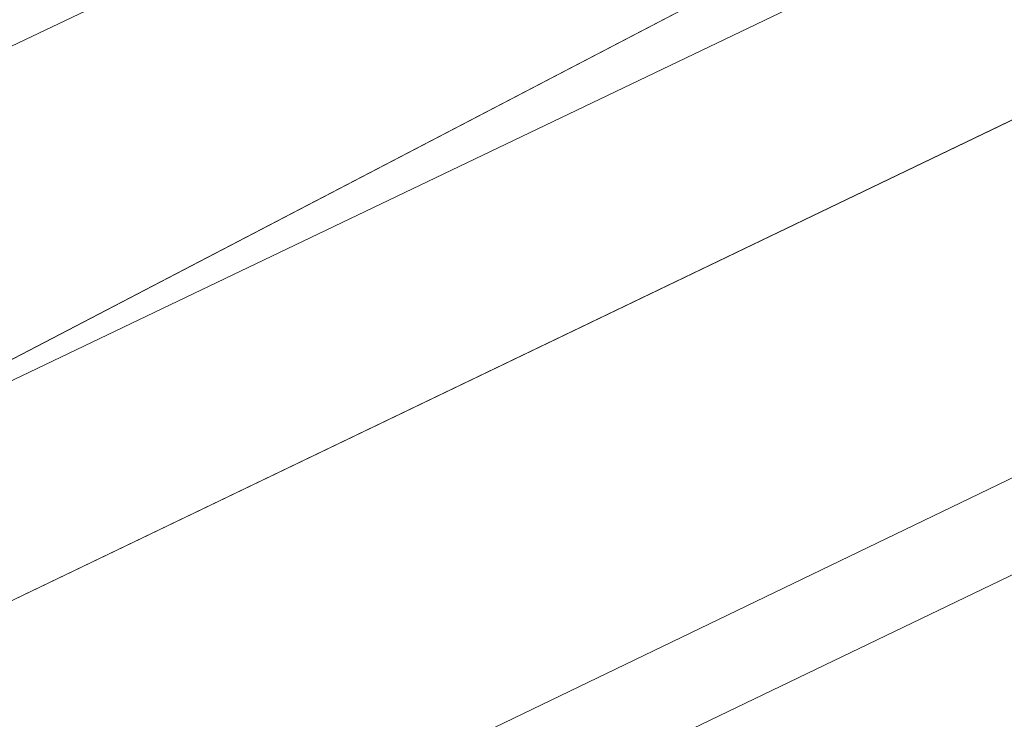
# Model space of a CAD drawing. Header units: metres. Extents: x 163628 to 167676, y 402708 to 405373.
# Tile 433 of 656: x 166378.27 to 166385.55, y 404353.39 to 404358.56. Entities that reach past the tile are written whole.
import ezdxf

# ---------------------------------------------------------------- set-up
doc = ezdxf.new("R2010")
doc.units = ezdxf.units.M
for name, color, linetype, lineweight in [('X-CA190022.004-UO-BGT_Ondergrond$0$GE_479_BTDGroenvoorziening_grasenkruida_GEM', 253, 'Continuous', 9), ('X-CA190022.004-UO-BGT_Ondergrond$0$GE_504_WTDWaterloop_sloot_Vlak_GEM', 253, 'Continuous', 9), ('X-CA190022.004-UO-BGT_Ondergrond$0$GE_541_OWTOever_slootkant_Vlak_GEM', 253, 'Continuous', 9), ('X-CA190022.004-UO-KAD_Percelen$0$B-WE-KG-GRENS_PERCEEL-GV', 150, 'Continuous', 9)]:
    doc.layers.add(name, color=color, linetype=linetype, lineweight=lineweight)

msp = doc.modelspace()

# ---------------------------------------------------------------- linework, layer by layer
at = {"layer": 'X-CA190022.004-UO-BGT_Ondergrond$0$GE_479_BTDGroenvoorziening_grasenkruida_GEM', "flags": 128}
msp.add_lwpolyline([(166336.177, 404338.347), (166362.282, 404350.81), (166382.869, 404360.584), (166402.268, 404370.292), (166431.523, 404384.588), (166454.942, 404395.665), (166474.552, 404405.1), (166493.316, 404414.196), (166508.664, 404421.261), (166516.137, 404424.067), (166517.818, 404424.526), (166518.436, 404424.629), (166518.914, 404424.318), (166519.302, 404423.699), (166519.584, 404423.052), (166519.805, 404422.274), (166519.854, 404421.567), (166519.784, 404420.961), (166519.601, 404420.495), (166518.805, 404419.445), (166245.53, 404287.59)], dxfattribs=at)
at = {"layer": 'X-CA190022.004-UO-BGT_Ondergrond$0$GE_504_WTDWaterloop_sloot_Vlak_GEM', "flags": 128}
for points in [[(166340.589, 404338.594), (166358.712, 404347.295), (166376.281, 404355.048), (166397.135, 404365.924), (166407.05, 404371.045), (166428.029, 404380.867)], [(166417.612, 404373.31), (166397.017, 404363.305), (166369.729, 404350.197), (166358.292, 404344.75), (166346.657, 404338.999)]]:
    msp.add_lwpolyline(points, dxfattribs=at)
at = {"layer": 'X-CA190022.004-UO-BGT_Ondergrond$0$GE_541_OWTOever_slootkant_Vlak_GEM', "flags": 128}
for points in [[(166336.177, 404338.347), (166362.282, 404350.81), (166382.869, 404360.584), (166402.268, 404370.292), (166431.523, 404384.588), (166454.942, 404395.665), (166474.552, 404405.1), (166493.316, 404414.196), (166508.664, 404421.261), (166516.137, 404424.067), (166517.818, 404424.526), (166518.436, 404424.629), (166518.914, 404424.318), (166519.302, 404423.699), (166519.584, 404423.052), (166519.805, 404422.274), (166519.854, 404421.567), (166519.784, 404420.961), (166519.601, 404420.495), (166518.805, 404419.445)], [(166376.281, 404355.048), (166397.135, 404365.924), (166407.05, 404371.045), (166428.029, 404380.867), (166445.596, 404389.392), (166462.548, 404397.491), (166477.241, 404404.696), (166494.1, 404412.446), (166511.445, 404420.645), (166517.603, 404423.205), (166517.96, 404423.222), (166518.342, 404422.847), (166518.525, 404422.287), (166518.599, 404421.927), (166518.476, 404421.395), (166499.287, 404412.353), (166479.949, 404403.194), (166461.055, 404394.342), (166439.438, 404383.807), (166417.612, 404373.31), (166397.017, 404363.305), (166369.729, 404350.197), (166358.292, 404344.75), (166346.657, 404338.999)], [(166518.805, 404419.445), (166245.53, 404287.59)]]:
    msp.add_lwpolyline(points, dxfattribs=at)
at = {"layer": 'X-CA190022.004-UO-KAD_Percelen$0$B-WE-KG-GRENS_PERCEEL-GV', "flags": 128}
for points in [[(166343.677, 404313.069), (166389.169, 404334.739), (166420.289, 404349.63), (166462.989, 404369.962), (166488.281, 404382.107), (166477.921, 404403.62), (166405.703, 404369.055), (166095.059, 404220.376)], [(166114.498, 404224.219), (166422.576, 404372.219), (166472.555, 404396.716), (166478.69, 404384.132), (166428.678, 404359.619), (166120.562, 404211.599)]]:
    msp.add_lwpolyline(points, dxfattribs=at)
for points in [[(166064, 404184.434), (166120.562, 404211.599), (166428.678, 404359.619), (166478.69, 404384.132), (166472.555, 404396.716), (166422.576, 404372.219), (166114.498, 404224.219), (166065.042, 404200.465), (166064, 404193)], [(166076.061, 404220.716), (166075.539, 404212.149), (166095.059, 404220.376), (166405.703, 404369.055), (166403.983, 404372.633), (166394.97, 404368.314), (166354.738, 404348.675), (166344.579, 404343.815), (166305.382, 404325.064), (166207.795, 404278.74), (166208.24, 404285.568), (166197.731, 404280.701), (166189.883, 404281.199), (166189.977, 404282.695), (166187.047, 404282.88), (166181.704, 404283.218), (166169.602, 404283.984), (166169.541, 404283.038), (166168.431, 404265.008), (166081.725, 404223.432)]]:
    msp.add_lwpolyline(points, close=True, dxfattribs=at)

doc.saveas('drawing.dxf')
